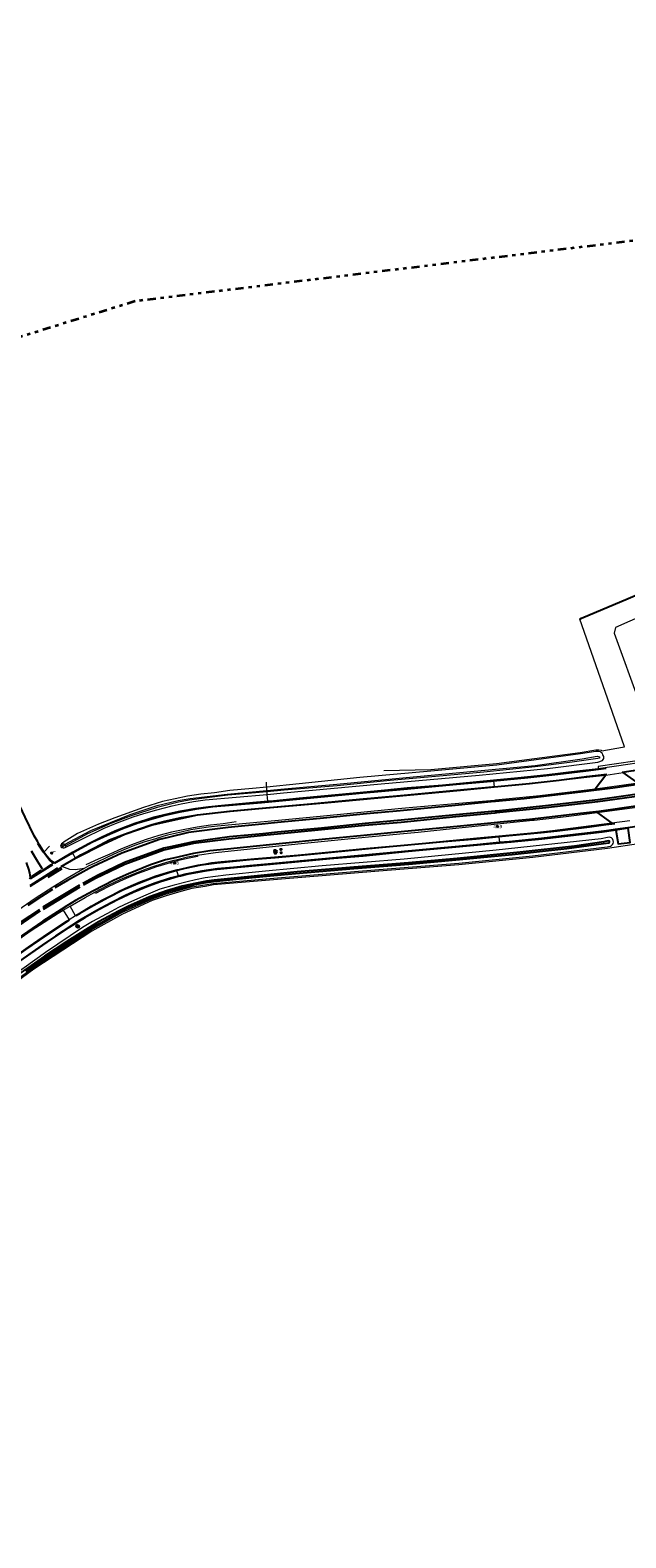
# Model space of a CAD drawing. Header units: metres. Extents: x 169249 to 194689, y 406250 to 412203.
# Tile 407 of 442: x 192428 to 192609, y 411743 to 412203. Entities that reach past the tile are written whole.
import ezdxf
from ezdxf.enums import TextEntityAlignment as Align

# ---------------------------------------------------------------- set-up
doc = ezdxf.new("R2010")
doc.units = ezdxf.units.M
doc.linetypes.add('BGT_NLCS_N264$0$AL-TEKENBLADGRENS', pattern=[11.5, 2.5, -1.5, 1, -1.5, 1, -1.5, 2.5])
doc.layers.get('0').update_dxf_attribs({"linetype": 'CONTINUOUS'})
for name, color, linetype, lineweight in [('BGT_NLCS_N264$0$B-WE-BV-GELEIDECONSTRUCTIE-G', 252, 'CONTINUOUS', 18), ('BGT_NLCS_N264$0$B-WE-OG-TOPOGRAFIE_CULTUURSCHEIDING-G', 252, 'CONTINUOUS', 18), ('BGT_NLCS_N264$0$B-WE-OG-TOPOGRAFIE_TERREIN_AGRARISCH-GV', 252, 'CONTINUOUS', 18), ('BGT_NLCS_N264$0$B-WE-OG-TOPOGRAFIE_TERREIN_ONBEGROEID-GV', 252, 'CONTINUOUS', 18), ('BGT_NLCS_N264$0$B-WE-OG-TOPOGRAFIE_WATER-GV', 252, 'CONTINUOUS', 18), ('BGT_NLCS_N264$0$B-WE-OG-TOPOGRAFIE_WEG_BERM-GV', 252, 'CONTINUOUS', 18), ('BGT_NLCS_N264$0$B-WE-OG-TOPOGRAFIE_WEG_RIJWEG-GV', 252, 'CONTINUOUS', 18), ('BGT_NLCS_N264$0$B-WE-OG-TOPOGRAFIE_WEG_RIJWIELPAD-GV', 252, 'CONTINUOUS', 18), ('BGT_NLCS_N264$0$B-WE-VW-BEWEGWIJZERING_DRAAGCONSTRUCTIE-S', 252, 'CONTINUOUS', 25), ('BGT_NLCS_N264$0$B-WE-VW-VERKEERSTEKEN_BORD-S', 252, 'CONTINUOUS', 25), ('BGT_NLCS_N264$0$X-XX-AL-TEKENBLADGRENS-G', 252, 'BGT_NLCS_N264$0$AL-TEKENBLADGRENS', 35), ('X-XX-AL-REFERENTIE-G', 7, 'CONTINUOUS', 18)]:
    doc.layers.add(name, color=color, linetype=linetype, lineweight=lineweight)
for name, color, linetype in [('BGT_NLCS_N264$0$B-WE-IE-MEUBILAIR_WEGMEUBILAIR-S', 252, 'CONTINUOUS'), ('BGT_NLCS_N264$0$B-WE-IE-TERREINAFSCHEIDING_KUNSTMATIG_HEKWERK_RASTER-G', 252, 'CONTINUOUS'), ('BGT_NLCS_N264$0$B-WE-OG-TOPOGRAFIE_WATER_SLOOT-GV', 252, 'CONTINUOUS'), ('BGT_NLCS_N264$0$B-WE-OG-TOPOGRAFIE_WEG_INRIT-GV', 252, 'CONTINUOUS'), ('BGT_NLCS_N264$0$B-WE-OG-TOPOGRAFIE_WEG_RIJWEG-G', 252, 'CONTINUOUS'), ('BGT_NLCS_N264$0$B-WE-VW-MARKERING-G', 252, 'CONTINUOUS'), ('BGT_NLCS_N264$0$B-WE-VW-VERKEERSTEKEN_DRAAGCONSTRUCTIE-S', 252, 'CONTINUOUS'), ('BGT_NLCS_N264$0$Label_Puntobject', 252, 'CONTINUOUS'), ('BGT_NLCS_N264$0$Taludsymbool_Oever', 252, 'CONTINUOUS')]:
    doc.layers.add(name, color=color, linetype=linetype)
doc.styles.add('BGT_NLCS_N264$0$NLCS-ISO', font='NLCS-ISO.ttf')
doc.styles.add('BGT_NLCS_N264$0$STANDARD', font='txt')

# ---------------------------------------------------------------- blocks, each defined once
blk = doc.blocks.new('BGT_NLCS_N264$0$SIE-WEG_WEGWIJZER-SO')
for q in [(-0.29, -0.29), (0, 0.41), (0.29, -0.29)]:
    blk.add_line((0, 0), q)
blk.add_circle((0, 0), 0.413)
blk = doc.blocks.new('BGT_NLCS_N264$0$SIE-WEG_STRAATNAAMBORD_PAAL-SO')
blk.add_line((-0.3, 0), (0.3, 0))
for radius in [0.2, 0.0745]:
    blk.add_circle((0, 0), radius)
at = {"style": 'BGT_NLCS_N264$0$NLCS-ISO'}
blk.add_attdef('STRAATNAAMBORD', (0.28, 0.29), '', height=0.35, dxfattribs=at)
blk = doc.blocks.new('BGT_NLCS_N264$0$SIE-WEG_PAAL_ALGEMEEN_TYPE_02-SO')
at = {"ltscale": 0.5}
h = blk.add_hatch(color=256, dxfattribs=at)
h.paths.add_polyline_path([(0, 0), (0.1875, 0, 0.41421356), (0, 0.1875)])
h.paths.add_polyline_path([(0, -0.1875), (0, 0), (-0.1875, 0, 0.41421356)])
for p, q in [((-0.1875, 0), (0.1875, 0)), ((0, -0.1875), (0, 0.1875))]:
    blk.add_line(p, q, dxfattribs=at)
blk.add_circle((0, 0), 0.1875, dxfattribs=at)
blk = doc.blocks.new('BGT_NLCS_N264$0$SIE-WEG_VERKEERSBORD_PAAL-SO')
blk.add_line((-0.3, 0), (0.3, 0))
for radius in [0.2, 0.0745]:
    blk.add_circle((0, 0), radius)
blk = doc.blocks.new('BGT_NLCS_N264$0$BGT_NLCS_N264_ACAD_1_FMEBLOCK23')
at = {"layer": 'BGT_NLCS_N264$0$Taludsymbool_Oever', "color": 7, "lineweight": 18}
for p, q in [((-0.77, 0.07, 12.53), (0.06, -0.3, 12.53)), ((-0.62, 0.41, 12.53), (0.77, -0.2, 12.53)), ((-0.33, 0.7, 12.53), (0.37, 0.4, 12.53)), ((-0.73, -0.37, 12.53), (0.04, -0.7, 12.53))]:
    blk.add_line(p, q, dxfattribs=at)
blk = doc.blocks.new('BGT_NLCS_N264')
at = {"layer": 'BGT_NLCS_N264$0$B-WE-BV-GELEIDECONSTRUCTIE-G'}
blk.add_polyline3d([(192490.54, 411961.48, 12.56), (192486.64, 411960.89, 12.68), (192482.68, 411960.43, 12.65), (192478.71, 411959.86, 12.69), (192474.86, 411959.19, 12.69), (192470.82, 411958.35, 12.7), (192466.99, 411957.31, 12.69), (192463.16, 411956.13, 12.72), (192459.42, 411954.78, 12.7), (192455.62, 411953.27, 12.69), (192452.06, 411951.67, 12.68), (192448.5, 411950.07, 12.66), (192444.73, 411948.36, 12.64)], dxfattribs=at)
at = {"layer": 'BGT_NLCS_N264$0$B-WE-IE-TERREINAFSCHEIDING_KUNSTMATIG_HEKWERK_RASTER-G'}
blk.add_polyline3d([(192595.31, 412023.26, 12.92), (192595.84, 412023.49, 12.92), (192610.06, 412029.53, 12.88), (192654.18, 412048.27, 12.78)], dxfattribs=at)
at = {"layer": 'BGT_NLCS_N264$0$B-WE-OG-TOPOGRAFIE_CULTUURSCHEIDING-G'}
for points in [[(192654.18, 412048.27, 12.78), (192654.28, 412048, 12.77), (192656.34, 412042.43, 12.6), (192654.95, 412040.35, 12.6), (192629.11, 412030.95, 12.58), (192614.89, 412024.51, 12.5), (192606.15, 412020.73, 12.5), (192605.82, 412018.92, 12.5), (192613.61, 411997.39, 12.5), (192616.62, 411992.79, 12.5), (192619.03, 411990.76, 12.51), (192619.22, 411988.84, 12.7), (192619.71, 411985.76, 12.86), (192619.71, 411984.09, 12.79)], [(192608.99, 411984.32, 12.81), (192601.64, 412005.24, 12.87), (192595.31, 412023.26, 12.92)]]:
    blk.add_polyline3d(points, dxfattribs=at)
at = {"layer": 'BGT_NLCS_N264$0$B-WE-OG-TOPOGRAFIE_TERREIN_AGRARISCH-GV'}
for points in [[(192613.18, 411954.79, 12.53), (192603.71, 411953.37, 12.57), (192580.98, 411950.61, 12.52), (192558.44, 411948.43, 12.46), (192534.04, 411946.46, 12.38), (192503.15, 411943.89, 12.32), (192483.64, 411942.25, 12.13), (192481.12, 411941.81, 12.09), (192479.12, 411941.49, 12.08), (192477.07, 411941.14, 12.06), (192473.72, 411940.26, 12.06), (192469.17, 411938.93, 12.07), (192464.95, 411937.48, 12.06), (192455.89, 411933.38, 12.03), (192446.58, 411928.15, 12.03), (192428.83, 411916.61, 12.17), (192423.5, 411912.68, 12.34)], [(192535.61, 411977.12, 12.45), (192549.89, 411977.39, 12.59), (192569.95, 411979.25, 12.53), (192595.42, 411982.65, 12.79), (192600.19, 411983.4, 12.84), (192601.09, 411983.43, 12.8), (192601.78, 411983.29, 12.79), (192602.04, 411983.1, 12.8), (192608.33, 411984.2, 12.81)]]:
    blk.add_polyline3d(points, dxfattribs=at)
at = {"layer": 'BGT_NLCS_N264$0$B-WE-OG-TOPOGRAFIE_TERREIN_ONBEGROEID-GV', "linetype": 'Continuous'}
blk.add_line((192608.33, 411984.2, 12.81), (192608.99, 411984.32, 12.81), dxfattribs=at)
at = {"layer": 'BGT_NLCS_N264$0$B-WE-OG-TOPOGRAFIE_WATER-GV'}
for p, q in [((192499.88, 411972.06, 12.42), (192495.53, 411971.64, 12.39)), ((192499.95, 411971.05, 11.62), (192499.88, 411972.06, 12.42)), ((192500.04, 411969.83, 12.54), (192499.98, 411970.63, 11.66))]:
    blk.add_line(p, q, dxfattribs=at)
for points in [[(192500.04, 411969.83, 12.54), (192505.02, 411970.27, 12.54), (192534.76, 411973.08, 12.42), (192564.66, 411975.74, 12.44), (192585.46, 411977.69, 12.46), (192600.84, 411979.63, 12.69), (192602.24, 411980.19, 12.71), (192602.62, 411980.8, 12.72), (192602.63, 411981.38, 12.72), (192602.38, 411981.93, 12.73), (192602.2, 411982.26, 12.74), (192601.96, 411982.55, 12.76), (192601.58, 411982.82, 12.79), (192601.04, 411982.93, 12.8), (192600.24, 411982.91, 12.84), (192595.5, 411982.16, 12.79), (192570.01, 411978.75, 12.53), (192549.94, 411976.9, 12.59), (192528.26, 411974.96, 12.44), (192509.72, 411973.02, 12.47), (192499.88, 411972.06, 12.42)], [(192499.95, 411971.05, 11.62), (192505.24, 411971.52, 11.63), (192521.29, 411972.98, 11.67), (192542.41, 411975, 11.67), (192566.36, 411977.26, 11.64), (192581.74, 411978.69, 11.69), (192596.05, 411980.7, 11.8), (192600.63, 411981.47, 11.83), (192601.28, 411981.24, 11.84), (192601.29, 411980.83, 11.84), (192600.85, 411980.75, 11.84), (192592.99, 411979.68, 11.77), (192581.72, 411978.2, 11.72), (192566.05, 411976.62, 11.68), (192553.67, 411975.54, 11.68), (192537.52, 411974.04, 11.66), (192521.33, 411972.49, 11.66), (192505.14, 411971.09, 11.66), (192499.98, 411970.63, 11.66)], [(192495.53, 411971.64, 12.39), (192488.66, 411971.01, 12.31), (192483.98, 411970.35, 12.33), (192479.74, 411969.9, 12.32), (192475.74, 411969.27, 12.33), (192472, 411968.52, 12.33), (192468.14, 411967.66, 12.29), (192462.35, 411965.88, 12.31), (192453.57, 411962.75, 12.31), (192448.62, 411960.78, 12.38), (192442.18, 411957.88, 12.47), (192438.09, 411955.37, 12.54), (192437.63, 411955.02, 12.54), (192437.28, 411954.76, 12.54), (192437, 411954.12, 12.53), (192437.15, 411953.83, 12.53), (192437.33, 411953.68, 12.54), (192437.83, 411953.53, 12.57), (192438.16, 411953.55, 12.59), (192438.44, 411953.68, 12.59), (192443.68, 411956.32, 12.46), (192450.33, 411959.54, 12.39), (192454.32, 411961.16, 12.38), (192459.15, 411962.97, 12.44), (192462.37, 411964.01, 12.45), (192466.39, 411965.15, 12.44), (192471.04, 411966.38, 12.44), (192473.75, 411966.99, 12.45), (192477.53, 411967.67, 12.45), (192481.1, 411968.15, 12.52), (192500.04, 411969.83, 12.54)], [(192499.98, 411970.63, 11.66), (192488.03, 411969.56, 11.65), (192480.1, 411968.6, 11.65), (192476.27, 411968.06, 11.65), (192472.97, 411967.5, 11.65), (192466.48, 411965.84, 11.65), (192458.57, 411963.33, 11.61), (192452.38, 411960.95, 11.66), (192445.27, 411957.79, 11.7), (192438.68, 411954.3, 11.72), (192438.12, 411954.32, 11.74), (192438.21, 411954.55, 11.75), (192446.27, 411958.83, 11.69), (192458.27, 411963.72, 11.59), (192466.5, 411966.41, 11.6), (192472.88, 411967.95, 11.64), (192476.55, 411968.58, 11.6), (192487.84, 411969.96, 11.6), (192499.95, 411971.05, 11.62)], [(192473.59, 411940.74, 12.06), (192476.96, 411941.63, 12.06), (192479.04, 411941.98, 12.08), (192481.04, 411942.31, 12.09), (192483.58, 411942.74, 12.13), (192503.11, 411944.39, 12.32), (192534, 411946.96, 12.38), (192558.4, 411948.92, 12.46), (192580.93, 411951.11, 12.52), (192603.64, 411953.87, 12.57), (192604.1, 411953.94, 12.57), (192604.66, 411954.07, 12.58), (192604.95, 411954.23, 12.58), (192605.32, 411954.58, 12.57), (192605.53, 411954.91, 12.54), (192605.61, 411955.25, 12.49), (192605.52, 411955.82, 12.48), (192605.3, 411956.28, 12.46), (192605.01, 411956.6, 12.46), (192604.65, 411956.74, 12.45), (192604.3, 411956.78, 12.44), (192603.76, 411956.76, 12.43), (192601.82, 411956.35, 12.44), (192569.84, 411952.86, 12.43), (192541.81, 411950.16, 12.4), (192516.78, 411948.11, 12.33), (192499.51, 411946.46, 12.21), (192487.37, 411945.21, 12.14), (192481.14, 411944.4, 12.13), (192478.17, 411943.84, 12.07), (192475.61, 411943.18, 12.05), (192471.67, 411942.17, 12.04), (192467.25, 411940.92, 12.03), (192463.04, 411939.17, 12.01), (192457.78, 411936.81, 12.05), (192454.64, 411935.34, 12.19), (192452.47, 411934.15, 12.06), (192446.73, 411931.13, 12.1), (192443.75, 411929.28, 12.09), (192432.39, 411921.64, 12.12), (192422.67, 411914.64, 12.4)], [(192423.21, 411913.09, 12.34), (192428.55, 411917.02, 12.17), (192446.32, 411928.58, 12.03), (192455.66, 411933.82, 12.03), (192464.76, 411937.95, 12.06), (192469.02, 411939.41, 12.07), (192473.59, 411940.74, 12.06)]]:
    blk.add_polyline3d(points, dxfattribs=at)
at = {"layer": 'BGT_NLCS_N264$0$B-WE-OG-TOPOGRAFIE_WATER_SLOOT-GV'}
for points in [[(192464.17, 411938.61, 11.43), (192457.49, 411935.67, 11.41), (192454.68, 411934.24, 11.4), (192448.63, 411931.02, 11.43), (192445.4, 411929.05, 11.41), (192438.94, 411925.02, 11.55), (192432.12, 411920.52, 11.55), (192422.72, 411913.91, 11.67)], [(192426.45, 411916.14, 11.54), (192434.21, 411921.29, 11.44), (192445.65, 411928.71, 11.41), (192448.86, 411930.56, 11.43), (192454.84, 411933.91, 11.43), (192457.54, 411935.29, 11.44), (192464.34, 411938.21, 11.46), (192469.3, 411940.09, 11.46), (192474.08, 411941.39, 11.44), (192477.97, 411942.35, 11.44), (192481.42, 411942.99, 11.46), (192483.68, 411943.34, 11.45), (192495.47, 411944.53, 11.41), (192508.62, 411945.7, 11.41), (192526.4, 411947.22, 11.43), (192543.15, 411948.57, 11.51), (192557.55, 411949.9, 11.57), (192574.69, 411951.5, 11.63), (192591.39, 411953.36, 11.65), (192602.59, 411954.88, 11.68), (192604.23, 411955.05, 11.69), (192604.4, 411955.25, 11.69), (192604.36, 411955.58, 11.69), (192603.95, 411955.68, 11.69), (192602.64, 411955.44, 11.68), (192593.74, 411954.11, 11.63), (192577.1, 411952.26, 11.54), (192557.89, 411950.36, 11.54), (192543.09, 411948.96, 11.48), (192526.4, 411947.66, 11.38), (192509.1, 411946.25, 11.41), (192497.09, 411945.06, 11.43), (192483.8, 411943.75, 11.4), (192481.47, 411943.44, 11.41), (192477.92, 411942.74, 11.44), (192474.09, 411941.84, 11.44), (192469.3, 411940.51, 11.45), (192464.17, 411938.61, 11.43)]]:
    blk.add_polyline3d(points, dxfattribs=at)
at = {"layer": 'BGT_NLCS_N264$0$B-WE-OG-TOPOGRAFIE_WEG_BERM-GV'}
for p, q in [((192500.19, 411967.78, 12.42), (192500.04, 411969.83, 12.54)), ((192431.98, 411952.31, 12.37), (192433.66, 411954.07, 12.37))]:
    blk.add_line(p, q, dxfattribs=at)
for points in [[(192499.88, 411972.06, 12.42), (192499.85, 411972.56, 12.42), (192499.78, 411973.55, 12.41)], [(192478.69, 411951.35, 12.32), (192478.72, 411950.95, 12.31), (192475.68, 411950.35, 12.3), (192472.54, 411949.6, 12.29), (192469.39, 411948.73, 12.28), (192465.97, 411947.67, 12.3), (192463.19, 411946.69, 12.3), (192460.34, 411945.65, 12.32), (192457.73, 411944.55, 12.31), (192455.21, 411943.45, 12.32), (192451.56, 411941.71, 12.32), (192447.68, 411939.69, 12.32), (192447.51, 411940.09, 12.38)]]:
    blk.add_polyline3d(points, dxfattribs=at)
at = {"layer": 'BGT_NLCS_N264$0$B-WE-OG-TOPOGRAFIE_WEG_INRIT-GV'}
for p, q in [((192603.25, 411975.7, 12.53), (192599.98, 411971.42, 12.68)), ((192613.07, 411973.24, 12.7), (192608.51, 411976.5, 12.51)), ((192600.58, 411964.28, 12.74), (192605.05, 411961.03, 12.51))]:
    blk.add_line(p, q, dxfattribs=at)
blk.add_polyline3d([(192606.26, 411958.98, 12.53), (192607.03, 411954.8, 12.3), (192610.71, 411955.23, 12.27), (192610.11, 411959.53, 12.56)], dxfattribs=at)
at = {"layer": 'BGT_NLCS_N264$0$B-WE-OG-TOPOGRAFIE_WEG_RIJWEG-G'}
blk.add_polyline3d([(192431.98, 411952.31, 12.37), (192431.73, 411952.64, 12.36), (192430.52, 411954.54, 12.31), (192430.06, 411955.35, 12.29), (192429.01, 411957.19, 12.27), (192426.2, 411962.9, 12.19), (192422.89, 411970.06, 12.15), (192421.4, 411972.83, 12.1), (192420.67, 411974.23, 12.08), (192418.8, 411977.78, 12.04), (192417, 411982.39, 11.99), (192415.78, 411986.49, 11.93), (192414.33, 411991.5, 11.9), (192411.36, 412006.77, 11.83), (192411.06, 412008.31, 11.82)], dxfattribs=at)
at = {"layer": 'BGT_NLCS_N264$0$B-WE-OG-TOPOGRAFIE_WEG_RIJWEG-GV'}
for p, q in [((192613.07, 411973.24, 12.7), (192599.98, 411971.42, 12.68)), ((192600.58, 411964.28, 12.74), (192613.52, 411966.08, 12.77)), ((192437.85, 411934.61, 12.42), (192439.9, 411935.8, 12.4))]:
    blk.add_line(p, q, dxfattribs=at)
for points in [[(192599.98, 411971.42, 12.68), (192583.08, 411969.45, 12.78), (192569.57, 411968.07, 12.64), (192569.26, 411968.03, 12.64), (192560.79, 411967.28, 12.72), (192543.28, 411965.7, 12.55), (192539.99, 411965.41, 12.57), (192530.59, 411964.49, 12.54), (192517.2, 411963.25, 12.59), (192505.59, 411962.14, 12.59), (192494.73, 411961.07, 12.61), (192484.85, 411960.15, 12.62), (192482.12, 411959.81, 12.61), (192479.42, 411959.45, 12.6), (192476.7, 411959.01, 12.62), (192473.79, 411958.38, 12.64), (192471.48, 411957.85, 12.62), (192469.62, 411957.38, 12.63), (192468.52, 411957.1, 12.64), (192465.64, 411956.25, 12.63), (192462.73, 411955.36, 12.63), (192459.89, 411954.41, 12.62), (192457.56, 411953.5, 12.64), (192454.39, 411952.12, 12.62), (192451.31, 411950.76, 12.61), (192447.97, 411949.14, 12.62), (192447.28, 411948.83, 12.62), (192445.62, 411948.08, 12.62), (192444.18, 411947.23, 12.62)], [(192478.69, 411951.35, 12.32), (192484.26, 411952.18, 12.31), (192496.78, 411953.51, 12.35), (192510.41, 411954.86, 12.37), (192524.64, 411956.28, 12.44), (192540.43, 411957.82, 12.48), (192546.02, 411958.32, 12.5), (192556.53, 411959.47, 12.6), (192570.26, 411960.84, 12.69), (192570.29, 411960.88, 12.65), (192571.1, 411960.95, 12.64), (192581.03, 411961.99, 12.75), (192581.43, 411962.03, 12.76), (192591.13, 411963.08, 12.76), (192600.58, 411964.28, 12.74)], [(192435.14, 411949.03, 12.5), (192434.19, 411949.74, 12.46), (192432.9, 411951.09, 12.41), (192431.98, 411952.31, 12.37)], [(192447.51, 411940.09, 12.38), (192451.56, 411942.19, 12.38), (192455.19, 411943.91, 12.35), (192457.84, 411945.07, 12.34), (192460.41, 411946.09, 12.33), (192463.22, 411947.17, 12.32), (192465.9, 411948.12, 12.32), (192469.44, 411949.15, 12.32), (192471.65, 411949.77, 12.32), (192472.54, 411950.02, 12.32), (192475.68, 411950.8, 12.32), (192478.69, 411951.35, 12.32)], [(192444.18, 411947.23, 12.62), (192438.63, 411944, 12.59), (192434.65, 411941.59, 12.59), (192429.26, 411938.1, 12.58), (192423.96, 411934.47, 12.57)], [(192444.18, 411947.23, 12.62), (192442.92, 411947.04, 12.69), (192441.46, 411946.86, 12.68), (192439.88, 411947, 12.65), (192437.38, 411947.91, 12.58)], [(192439.9, 411935.8, 12.4), (192444.47, 411938.46, 12.39), (192447.51, 411940.09, 12.38)], [(192412.61, 411917.73, 12.55), (192417.89, 411921.35, 12.51), (192423.23, 411925.01, 12.48), (192428.05, 411928.33, 12.47), (192432.03, 411930.96, 12.44), (192436.28, 411933.61, 12.42), (192437.85, 411934.61, 12.42)]]:
    blk.add_polyline3d(points, dxfattribs=at)
at = {"layer": 'BGT_NLCS_N264$0$B-WE-OG-TOPOGRAFIE_WEG_RIJWIELPAD-GV'}
for p, q in [((192568.98, 411974.18, 12.45), (192569, 411973.98, 12.45)), ((192569, 411973.98, 12.45), (192569.18, 411972.17, 12.48)), ((192603.25, 411975.7, 12.53), (192608.51, 411976.5, 12.51)), ((192569.18, 411972.17, 12.48), (192569.19, 411972.03, 12.48)), ((192610.55, 411961.78, 12.55), (192605.05, 411961.03, 12.51)), ((192606.26, 411958.98, 12.53), (192610.11, 411959.53, 12.56)), ((192570.61, 411957.14, 12.53), (192570.63, 411956.9, 12.52)), ((192570.63, 411956.9, 12.52), (192570.8, 411955.14, 12.42)), ((192570.8, 411955.14, 12.42), (192570.81, 411954.97, 12.41)), ((192440.64, 411952.2, 12.5), (192435.14, 411949.03, 12.5)), ((192440.7, 411952.07, 12.5), (192440.64, 411952.2, 12.5)), ((192441.6, 411950.41, 12.53), (192440.7, 411952.07, 12.5)), ((192441.66, 411950.29, 12.53), (192441.6, 411950.41, 12.53)), ((192427.73, 411941.77, 12.56), (192437.38, 411947.91, 12.58)), ((192437.38, 411947.91, 12.58), (192441.66, 411950.29, 12.53)), ((192472.49, 411946.61, 12.16), (192472.44, 411946.82, 12.17)), ((192472.94, 411944.93, 12.09), (192472.49, 411946.61, 12.16)), ((192472.98, 411944.79, 12.08), (192472.94, 411944.93, 12.09)), ((192437.85, 411934.61, 12.42), (192439.64, 411931.67, 12.28)), ((192441.6, 411932.89, 12.25), (192439.64, 411931.67, 12.28)), ((192441.6, 411932.89, 12.25), (192439.9, 411935.8, 12.4))]:
    blk.add_line(p, q, dxfattribs=at)
for points in [[(192666.83, 411988.12, 12.54), (192655.83, 411986.29, 12.56), (192648.61, 411985.02, 12.57), (192639.5, 411983.59, 12.55), (192634.14, 411982.68, 12.49), (192620.75, 411980.57, 12.49), (192619.94, 411980.44, 12.54), (192610.64, 411979.07, 12.47), (192600.96, 411977.68, 12.46)], [(192620.28, 411981.16, 12.52), (192619.84, 411981.08, 12.54), (192612.11, 411979.94, 12.47), (192600.87, 411978.37, 12.46), (192600.96, 411977.68, 12.46)], [(192608.51, 411976.5, 12.51), (192610.31, 411976.8, 12.53), (192620.79, 411978.2, 12.54)], [(192568.98, 411974.18, 12.45), (192553.5, 411972.7, 12.45), (192542.67, 411971.8, 12.35), (192535.75, 411971.12, 12.35), (192525.15, 411970.11, 12.37), (192517.48, 411969.36, 12.39), (192509.77, 411968.66, 12.39), (192501.95, 411967.93, 12.42), (192500.19, 411967.78, 12.42)], [(192600.96, 411977.68, 12.46), (192594.43, 411976.88, 12.5), (192585.27, 411975.8, 12.49), (192576.45, 411974.89, 12.45), (192568.98, 411974.18, 12.45)], [(192569.19, 411972.03, 12.48), (192579.93, 411973.08, 12.5), (192597.45, 411975.08, 12.51), (192603.25, 411975.7, 12.53)], [(192441.66, 411950.29, 12.53), (192450.28, 411954.69, 12.59), (192456.7, 411957.65, 12.55), (192465.04, 411960.48, 12.54), (192468.58, 411961.26, 12.55), (192478.79, 411963.49, 12.56), (192488.7, 411964.61, 12.55), (192498.57, 411965.51, 12.54), (192518.35, 411967.28, 12.49), (192538.12, 411969.13, 12.46), (192558.92, 411971.03, 12.47), (192569.19, 411972.03, 12.48)], [(192500.19, 411967.78, 12.42), (192495.61, 411967.38, 12.42), (192487.09, 411966.59, 12.43), (192482.14, 411966.07, 12.42), (192478.17, 411965.5, 12.43), (192473.38, 411964.76, 12.43), (192470.17, 411964.06, 12.42), (192467.98, 411963.51, 12.42), (192465.38, 411962.86, 12.42), (192462.9, 411962.12, 12.43), (192459.68, 411961.04, 12.47), (192456.73, 411960, 12.45), (192453.54, 411958.7, 12.45), (192449.55, 411956.93, 12.47), (192445.58, 411954.92, 12.51), (192440.64, 411952.2, 12.5)], [(192605.05, 411961.03, 12.51), (192586.97, 411958.71, 12.55), (192581.48, 411958.18, 12.55), (192570.61, 411957.14, 12.53)], [(192570.61, 411957.14, 12.53), (192563.92, 411956.5, 12.41), (192548.38, 411955.02, 12.36), (192543.05, 411954.49, 12.35), (192534.85, 411953.78, 12.36), (192529.14, 411953.23, 12.37), (192521.93, 411952.58, 12.28), (192509.44, 411951.32, 12.23), (192496.12, 411950.24, 12.15), (192486.02, 411949.3, 12.15), (192483.05, 411948.98, 12.16), (192481, 411948.61, 12.16), (192478.85, 411948.26, 12.16), (192476.09, 411947.71, 12.15), (192473.19, 411947.01, 12.16), (192472.44, 411946.82, 12.17)], [(192472.98, 411944.79, 12.08), (192473.65, 411944.97, 12.08), (192476.07, 411945.53, 12.09), (192478.84, 411946.08, 12.08), (192480.48, 411946.36, 12.08), (192483.63, 411946.84, 12.08), (192490.93, 411947.56, 12.09), (192505.27, 411948.91, 12.17), (192519.06, 411950.17, 12.24), (192529.32, 411951.06, 12.31), (192543.11, 411952.49, 12.31), (192547.51, 411952.89, 12.31), (192570.81, 411954.97, 12.41)], [(192570.81, 411954.97, 12.41), (192574.41, 411955.31, 12.42), (192583.71, 411956.19, 12.4), (192602.15, 411958.38, 12.49), (192606.26, 411958.98, 12.53)], [(192435.14, 411949.03, 12.5), (192433.98, 411948.35, 12.48), (192431.61, 411946.78, 12.47), (192429.52, 411945.4, 12.46), (192427.48, 411944.14, 12.45)], [(192472.44, 411946.82, 12.17), (192470.24, 411946.27, 12.17), (192467.19, 411945.32, 12.16), (192465.57, 411944.8, 12.18), (192463.84, 411944.15, 12.15), (192461.26, 411943.16, 12.17), (192458.45, 411942.01, 12.21), (192456.59, 411941.15, 12.23), (192454.91, 411940.33, 12.2), (192452.62, 411939.15, 12.19), (192449.58, 411937.6, 12.2), (192446.35, 411935.78, 12.22), (192441.6, 411932.89, 12.25)], [(192389.7, 411895.47, 12.5), (192390.53, 411895.98, 12.5), (192394.47, 411898.52, 12.5), (192397.98, 411900.72, 12.44), (192402.43, 411903.65, 12.42), (192406.92, 411906.66, 12.38), (192409.02, 411908.11, 12.38), (192412.73, 411910.66, 12.38), (192416.33, 411913.14, 12.32), (192425.66, 411919.77, 12.21), (192432.95, 411924.79, 12.17), (192438.52, 411928.57, 12.16), (192444.58, 411932.32, 12.16), (192448.86, 411934.74, 12.12), (192454.49, 411937.71, 12.09), (192459.27, 411939.95, 12.09), (192463.88, 411941.86, 12.07), (192467.59, 411943.19, 12.08), (192470.66, 411944.14, 12.08), (192472.98, 411944.79, 12.08)], [(192439.64, 411931.67, 12.28), (192438.84, 411931.18, 12.27), (192437.52, 411930.33, 12.26), (192435.45, 411928.95, 12.26), (192433.08, 411927.39, 12.28), (192427.14, 411923.29, 12.31), (192418.05, 411916.93, 12.37), (192411.7, 411912.43, 12.41)]]:
    blk.add_polyline3d(points, dxfattribs=at)
at = {"layer": 'BGT_NLCS_N264$0$B-WE-VW-MARKERING-G'}
for p, q in [((192429.98, 411949.52, 12.42), (192428.17, 411952.51, 12.37)), ((192429.98, 411949.52, 12.42), (192428.23, 411952.51, 12.43)), ((192431.78, 411952.2, 12.37), (192430.11, 411954.9, 12.34)), ((192435.2, 411948.87, 12.51), (192440.7, 411952.07, 12.5)), ((192437.2, 411947.9, 12.56), (192441.6, 411950.41, 12.53)), ((192431.48, 411947.04, 12.46), (192429.98, 411949.52, 12.42))]:
    blk.add_line(p, q, dxfattribs=at)
at = {"layer": 'BGT_NLCS_N264$0$B-WE-VW-MARKERING-G', "linetype": 'Continuous'}
for p, q in [((192434.51, 411948.35, 12.55), (192427.75, 411944.08, 12.53)), ((192431.04, 411946.71, 12.48), (192428.13, 411944.84, 12.46)), ((192433.21, 411944.61, 12.57), (192437.54, 411947.28, 12.61)), ((192442.83, 411942.16, 12.6), (192431.62, 411935.44, 12.61)), ((192431.68, 411935.14, 12.59), (192442.81, 411941.9, 12.58)), ((192431.84, 411934.88, 12.59), (192442.96, 411941.64, 12.58))]:
    blk.add_line(p, q, dxfattribs=at)
for points in [[(192617.31, 411973.43, 12.76), (192605.37, 411971.74, 12.72), (192596.37, 411970.63, 12.71), (192578.32, 411968.53, 12.68), (192569.61, 411967.67, 12.65), (192569.33, 411967.64, 12.64), (192557.36, 411966.48, 12.66), (192540.56, 411964.86, 12.65), (192530.26, 411963.88, 12.66), (192516.2, 411962.52, 12.67), (192503.18, 411961.26, 12.69), (192499.42, 411960.87, 12.68), (192488.11, 411959.77, 12.7), (192476.04, 411958.23, 12.72), (192469.78, 411956.76, 12.72), (192467.22, 411956.15, 12.71), (192455.72, 411951.96, 12.71), (192446.97, 411947.92, 12.71), (192445.76, 411947.31, 12.7), (192439.12, 411943.66, 12.68), (192435.29, 411941.34, 12.68)], [(192613.11, 411966.33, 12.76), (192601.1, 411964.67, 12.74), (192596.44, 411964.09, 12.73), (192580, 411962.24, 12.69), (192571.03, 411961.35, 12.66), (192570.21, 411961.28, 12.65), (192558.97, 411960.19, 12.64), (192540.87, 411958.42, 12.59), (192529.52, 411957.32, 12.55), (192516.74, 411956.09, 12.48), (192504.71, 411954.89, 12.45), (192492.76, 411953.69, 12.43), (192487.96, 411953.16, 12.41), (192482.56, 411952.63, 12.47), (192477.52, 411951.83, 12.4), (192471.46, 411950.46, 12.41), (192468.96, 411949.89, 12.41), (192464.44, 411948.41, 12.44), (192457.69, 411945.68, 12.43), (192453.37, 411943.73, 12.48), (192446.89, 411940.37, 12.47), (192441.58, 411937.49, 12.5), (192438.94, 411935.87, 12.51), (192437.2, 411934.75, 12.52), (192431.58, 411931.2, 12.53), (192423.75, 411925.86, 12.56)], [(192427.78, 411942.08, 12.56), (192434.48, 411946.34, 12.59), (192436.18, 411947.43, 12.6)], [(192434.58, 411940.91, 12.67), (192431.17, 411938.77, 12.65), (192427.06, 411936, 12.63)]]:
    blk.add_polyline3d(points, dxfattribs=at)
at = {"layer": 'BGT_NLCS_N264$0$B-WE-VW-MARKERING-G'}
for points in [[(192608.25, 411976.66, 12.55), (192612.17, 411977.22, 12.54), (192617.12, 411977.93, 12.56), (192620.7, 411978.44, 12.56)], [(192440.7, 411952.07, 12.5), (192442.33, 411952.96, 12.51), (192446.8, 411955.34, 12.53), (192451.26, 411957.45, 12.51), (192455.94, 411959.45, 12.5), (192460.62, 411961.14, 12.52), (192464.5, 411962.34, 12.48), (192468.43, 411963.45, 12.49), (192473.52, 411964.55, 12.49), (192478.48, 411965.42, 12.5), (192483.42, 411966.11, 12.52), (192488.37, 411966.55, 12.51), (192498.32, 411967.37, 12.47), (192513.18, 411968.79, 12.44), (192528.02, 411970.18, 12.42), (192541.7, 411971.43, 12.4), (192557.69, 411972.93, 12.39), (192568.28, 411973.91, 12.4), (192569, 411973.98, 12.4)], [(192569, 411973.98, 12.4), (192579.47, 411974.98, 12.41), (192588.57, 411976.04, 12.46), (192597.14, 411977.04, 12.5), (192603.32, 411977.86, 12.51)], [(192569.18, 411972.17, 12.45), (192579.92, 411973.21, 12.42), (192589.01, 411974.2, 12.46), (192597.4, 411975.28, 12.48), (192603.58, 411976.03, 12.56)], [(192441.6, 411950.41, 12.53), (192443.21, 411951.39, 12.56), (192447.61, 411953.67, 12.56), (192451.98, 411955.95, 12.55), (192456.54, 411957.77, 12.56), (192461.11, 411959.39, 12.54), (192464.98, 411960.64, 12.54), (192468.84, 411961.72, 12.53), (192473.91, 411962.84, 12.58), (192478.73, 411963.6, 12.54), (192488.57, 411964.73, 12.56), (192498.5, 411965.63, 12.52), (192513.33, 411967, 12.51), (192528.19, 411968.42, 12.48), (192541.79, 411969.64, 12.49), (192557.85, 411971.13, 12.45), (192568.75, 411972.13, 12.45), (192569.18, 411972.17, 12.45)], [(192626.65, 411971.89, 12.81), (192620.65, 411970.99, 12.81), (192600.79, 411968.21, 12.75), (192584.89, 411966.35, 12.7), (192569.88, 411964.77, 12.69), (192569.5, 411964.73, 12.69), (192557.52, 411963.59, 12.67), (192540.83, 411961.97, 12.64), (192529.9, 411960.94, 12.63), (192516.52, 411959.59, 12.61), (192503.11, 411958.37, 12.59), (192498.67, 411957.86, 12.59), (192488.49, 411956.91, 12.58), (192477.54, 411955.43, 12.59), (192470.55, 411953.9, 12.6), (192468.52, 411953.45, 12.6), (192456.53, 411949.06, 12.59), (192448.24, 411945.13, 12.62), (192443.78, 411942.71, 12.62)], [(192626.7, 411971.33, 12.81), (192620.69, 411970.3, 12.81), (192600.8, 411967.57, 12.74), (192584.98, 411965.78, 12.72), (192569.93, 411964.21, 12.68), (192569.44, 411964.16, 12.68), (192557.51, 411962.96, 12.67), (192540.85, 411961.29, 12.63), (192529.81, 411960.34, 12.61), (192516.54, 411959, 12.59), (192503.19, 411957.7, 12.56), (192498.87, 411957.34, 12.56), (192488.32, 411956.24, 12.55), (192477.53, 411954.88, 12.56), (192470.7, 411953.31, 12.57), (192468.55, 411952.81, 12.57), (192456.63, 411948.45, 12.57), (192447.62, 411944.17, 12.59), (192443.96, 411942.16, 12.58)], [(192670.68, 411969.82, 12.59), (192669.26, 411969.53, 12.58), (192658.82, 411967.6, 12.56), (192650.43, 411966.07, 12.52), (192640.15, 411964.26, 12.55), (192630.19, 411962.66, 12.54), (192618.15, 411960.83, 12.49), (192610.62, 411959.76, 12.46), (192606.1, 411959.14, 12.46), (192603.44, 411958.76, 12.46), (192598.51, 411958.09, 12.45), (192588.69, 411957.01, 12.42), (192583.64, 411956.37, 12.42), (192573.78, 411955.43, 12.42), (192570.8, 411955.14, 12.42)], [(192605.96, 411960.92, 12.51), (192603.28, 411960.55, 12.5), (192598.3, 411959.82, 12.49), (192588.43, 411958.64, 12.48), (192583.51, 411958.15, 12.47), (192573.63, 411957.2, 12.46), (192570.63, 411956.9, 12.45)], [(192570.63, 411956.9, 12.45), (192563.74, 411956.23, 12.42), (192553.87, 411955.36, 12.4), (192534.05, 411953.53, 12.36), (192514.32, 411951.67, 12.29), (192502.41, 411950.52, 12.24), (192494.57, 411949.86, 12.2), (192489.59, 411949.41, 12.19), (192484.65, 411948.94, 12.2), (192479.77, 411948.27, 12.2), (192474.91, 411947.27, 12.2), (192472.49, 411946.61, 12.2)], [(192570.8, 411955.14, 12.42), (192563.9, 411954.47, 12.4), (192554.01, 411953.58, 12.36), (192534.25, 411951.73, 12.31), (192514.45, 411949.9, 12.26), (192502.59, 411948.76, 12.2), (192494.74, 411948.08, 12.16), (192489.79, 411947.59, 12.15), (192484.86, 411947.14, 12.15), (192480.08, 411946.48, 12.15), (192475.26, 411945.53, 12.14), (192472.94, 411944.93, 12.14)], [(192431.78, 411952.2, 12.37), (192431.5, 411952.56, 12.39), (192430.25, 411954.42, 12.32)], [(192434.67, 411948.91, 12.5), (192433.67, 411949.84, 12.48), (192432.7, 411951.02, 12.44), (192431.78, 411952.2, 12.37)], [(192427.82, 411944.56, 12.49), (192427.61, 411945.93, 12.44), (192427.3, 411947.09, 12.42), (192426.72, 411948.76, 12.38), (192426.59, 411949.11, 12.36)], [(192472.49, 411946.61, 12.2), (192470.04, 411945.95, 12.2), (192465.28, 411944.46, 12.21), (192460.6, 411942.63, 12.21), (192456.05, 411940.67, 12.24), (192451.61, 411938.4, 12.24), (192447.2, 411936.04, 12.26), (192442.9, 411933.51, 12.27), (192441.65, 411932.8, 12.28)], [(192472.94, 411944.93, 12.14), (192470.52, 411944.31, 12.14), (192465.84, 411942.83, 12.14), (192461.3, 411941.1, 12.15), (192456.78, 411939.07, 12.18), (192452.42, 411936.84, 12.19), (192448.07, 411934.5, 12.21), (192443.83, 411932.06, 12.23), (192442.81, 411931.46, 12.23), (192440.43, 411929.92, 12.23), (192435.52, 411926.68, 12.25), (192431.44, 411923.92, 12.27), (192427.37, 411921.1, 12.29), (192419.3, 411915.4, 12.35), (192415.24, 411912.57, 12.37), (192414.3, 411911.89, 12.37)], [(192407.95, 411919.31, 12.7), (192415.69, 411924.55, 12.65), (192425.13, 411931.09, 12.61), (192430.67, 411934.8, 12.61)], [(192430.84, 411934.36, 12.6), (192424, 411929.71, 12.61), (192416.83, 411924.77, 12.64), (192408.31, 411918.88, 12.7)], [(192439.65, 411931.57, 12.28), (192439.61, 411931.51, 12.28), (192434.56, 411928.16, 12.29), (192430.45, 411925.39, 12.32), (192426.37, 411922.59, 12.34), (192418.27, 411916.88, 12.4), (192414.21, 411914.05, 12.42), (192411.83, 411912.34, 12.43)]]:
    blk.add_polyline3d(points, dxfattribs=at)
at = {"layer": 'BGT_NLCS_N264$0$X-XX-AL-TEKENBLADGRENS-G'}
blk.add_polyline3d([(193288.77, 411909.29, 0), (192854.73, 412202.67, 0), (192726.93, 412196.68, 0), (192653.66, 412143.59, 0), (192459.76, 412120.08, 0), (192377.22, 412094.45, 0), (192177.48, 411981.55, 0), (191911.91, 411939.98, 0), (191671.42, 411993.05, 0), (191101.65, 411962.5, 0), (190130.85, 411743.35, 0)], dxfattribs=at)
at = {"layer": 'BGT_NLCS_N264$0$B-WE-IE-MEUBILAIR_WEGMEUBILAIR-S', "color": 7}
for p in [(192570.3, 411960.05, 12.62), (192471.78, 411948.93, 12.45)]:
    blk.add_blockref('BGT_NLCS_N264$0$SIE-WEG_PAAL_ALGEMEEN_TYPE_02-SO', p, dxfattribs=at)
at = {"layer": 'BGT_NLCS_N264$0$B-WE-VW-BEWEGWIJZERING_DRAAGCONSTRUCTIE-S', "color": 7}
for p in [(192502.55, 411952.44, 12.43), (192442.13, 411929.66, 12.19), (192442.33, 411929.6, 12.26)]:
    blk.add_blockref('BGT_NLCS_N264$0$SIE-WEG_WEGWIJZER-SO', p, dxfattribs=at)
at = {"layer": 'BGT_NLCS_N264$0$B-WE-VW-VERKEERSTEKEN_BORD-S', "color": 7}
blk.add_blockref('BGT_NLCS_N264$0$SIE-WEG_STRAATNAAMBORD_PAAL-SO', (192434.32, 411951.98, 12.54), dxfattribs=at).add_auto_attribs({'STRAATNAAMBORD': 'SN1'})
at = {"layer": 'BGT_NLCS_N264$0$B-WE-VW-VERKEERSTEKEN_DRAAGCONSTRUCTIE-S', "color": 7}
for p in [(192502.37, 411952.8, 12.39), (192502.53, 411951.89, 12.39), (192504.19, 411953.07, 12.37), (192504.27, 411952.07, 12.37)]:
    blk.add_blockref('BGT_NLCS_N264$0$SIE-WEG_VERKEERSBORD_PAAL-SO', p, dxfattribs=at)
at = {"layer": 'BGT_NLCS_N264$0$Taludsymbool_Oever', "color": 7, "lineweight": 18}
blk.add_blockref('BGT_NLCS_N264$0$BGT_NLCS_N264_ACAD_1_FMEBLOCK23', (192437.86, 411954.24), dxfattribs=at)
at = {"layer": 'BGT_NLCS_N264$0$Label_Puntobject', "lineweight": 18, "style": 'BGT_NLCS_N264$0$STANDARD'}
for s, p in [('49.9', (192570.3, 411960.05, 12.62)), ('49.8', (192471.78, 411948.93, 12.45))]:
    blk.add_text(s, height=1, dxfattribs=at).set_placement(p, align=Align.MIDDLE)

msp = doc.modelspace()

# ---------------------------------------------------------------- block references
at = {"layer": 'X-XX-AL-REFERENTIE-G'}
msp.add_blockref('BGT_NLCS_N264', (0, 0), dxfattribs=at)

doc.saveas('drawing.dxf')
